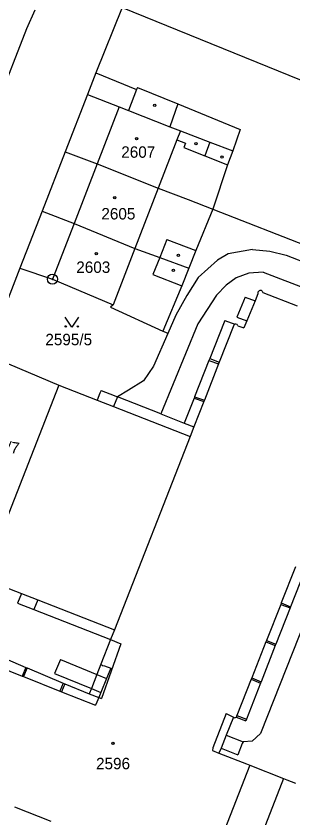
# Model space of a CAD drawing. Extents: x -593183 to -588034, y -1130415 to -1124994.
# Drawn here: x -591062.4 to -591021.2, y -1128322.5 to -1128203.2 of the extents above; entities that cross this region are included whole.
import ezdxf

# ---------------------------------------------------------------- set-up
doc = ezdxf.new("R2010")
doc.units = 0
for name, color, linetype in [('Vrstva 1', 7, 'Continuous'), ('Vrstva 18', 7, 'Continuous'), ('Vrstva 19', 7, 'Continuous'), ('Vrstva 24', 7, 'Continuous'), ('Vrstva 25', 7, 'Continuous'), ('Vrstva 4', 7, 'Continuous')]:
    doc.layers.add(name, color=color, linetype=linetype)

msp = doc.modelspace()

# ---------------------------------------------------------------- linework, layer by layer
at = {"layer": 'Vrstva 1'}
for p, q in [((-591059.62, -1128202.35), (-591060.86, -1128205.13)), ((-591046.64, -1128201.99), (-591050.51, -1128211.71)), ((-591046.64, -1128201.99), (-591001.23, -1128220.37)), ((-591060.86, -1128205.13), (-591068.42, -1128224.6)), ((-591050.51, -1128211.71), (-591051.79, -1128214.93)), ((-591050.51, -1128211.71), (-591044.46, -1128214.19)), ((-591044.35, -1128213.9), (-591044.46, -1128214.19)), ((-591044.35, -1128213.9), (-591038.32, -1128216.3)), ((-591051.79, -1128214.93), (-591055.08, -1128223.45)), ((-591038.32, -1128216.3), (-591029.04, -1128220.13)), ((-591029.04, -1128220.13), (-591030.13, -1128223.32)), ((-591055.08, -1128223.45), (-591058.52, -1128232.28)), ((-591055.08, -1128223.45), (-591050.33, -1128225.21)), ((-591030.13, -1128223.32), (-591030.92, -1128225.37)), ((-591050.33, -1128225.21), (-591041.25, -1128228.86)), ((-591030.92, -1128225.37), (-591033.11, -1128231.99)), ((-591041.25, -1128228.86), (-591036.82, -1128230.56)), ((-591036.82, -1128230.56), (-591033.11, -1128231.99)), ((-591058.52, -1128232.28), (-591061.83, -1128240.74)), ((-591058.52, -1128232.28), (-591053.77, -1128234.12)), ((-591033.11, -1128231.99), (-591035.68, -1128238.15)), ((-591033.11, -1128231.99), (-591008.73, -1128241.51)), ((-591053.77, -1128234.12), (-591044.71, -1128237.81)), ((-591044.71, -1128237.81), (-591041.03, -1128239.17)), ((-591035.68, -1128238.15), (-591036.71, -1128240.77)), ((-591041.03, -1128239.17), (-591036.71, -1128240.77)), ((-591061.83, -1128240.74), (-591064.85, -1128248.47)), ((-591061.83, -1128240.74), (-591056.99, -1128242.39)), ((-591036.71, -1128240.77), (-591037.75, -1128243.39)), ((-591056.99, -1128242.39), (-591047.97, -1128246.22)), ((-591037.75, -1128243.39), (-591040.56, -1128250.13)), ((-591026.42, -1128244.59), (-591026.84, -1128245.6)), ((-591025.77, -1128244.17), (-591025.71, -1128244.37)), ((-591025.71, -1128244.37), (-591020.57, -1128246.37)), ((-591028.33, -1128245.05), (-591029.57, -1128248.05)), ((-591028.33, -1128245.05), (-591026.84, -1128245.6)), ((-591047.97, -1128246.22), (-591048.33, -1128246.57)), ((-591048.33, -1128246.57), (-591040.56, -1128250.13)), ((-591029.57, -1128248.05), (-591028.09, -1128248.6)), ((-591031.46, -1128248.81), (-591033.59, -1128254.19)), ((-591031.35, -1128248.52), (-591031.46, -1128248.81)), ((-591031.35, -1128248.52), (-591029.87, -1128249.1)), ((-591029.42, -1128249.32), (-591028.52, -1128249.63)), ((-591028.09, -1128248.6), (-591028.52, -1128249.63)), ((-591039.83, -1128250.47), (-591041.96, -1128255.31)), ((-591039.83, -1128250.47), (-591040.56, -1128250.13)), ((-591066.82, -1128253.62), (-591056.02, -1128258.16)), ((-591033.59, -1128254.19), (-591033.71, -1128254.5)), ((-591041.96, -1128255.31), (-591043.42, -1128257.5)), ((-591033.71, -1128254.5), (-591035.83, -1128259.88)), ((-591043.42, -1128257.5), (-591045.65, -1128258.9)), ((-591056.02, -1128258.16), (-591067.3, -1128286.92)), ((-591056.02, -1128258.16), (-591050.33, -1128260.39)), ((-591049.76, -1128258.95), (-591049.93, -1128259.37)), ((-591049.76, -1128258.95), (-591048.45, -1128259.46)), ((-591045.65, -1128258.9), (-591047.33, -1128259.9)), ((-591049.93, -1128259.37), (-591050.33, -1128260.39)), ((-591048.45, -1128259.46), (-591047.33, -1128259.9)), ((-591040.84, -1128262.44), (-591047.33, -1128259.9)), ((-591035.91, -1128260.07), (-591037.38, -1128263.8)), ((-591035.83, -1128259.88), (-591035.91, -1128260.07)), ((-591040.84, -1128262.44), (-591037.38, -1128263.8)), ((-591019.44, -1128285.72), (-591021.56, -1128291.12)), ((-591067.3, -1128286.92), (-591061.6, -1128289.15)), ((-591061.6, -1128289.15), (-591062.17, -1128290.6)), ((-591062.17, -1128290.6), (-591059.74, -1128291.55)), ((-591021.56, -1128291.12), (-591021.64, -1128291.31)), ((-591059.74, -1128291.55), (-591048.35, -1128296.02)), ((-591021.64, -1128291.31), (-591023.76, -1128296.7)), ((-591048.35, -1128296.02), (-591049.78, -1128299.66)), ((-591023.83, -1128296.89), (-591025.95, -1128302.28)), ((-591023.76, -1128296.7), (-591023.83, -1128296.89)), ((-591066.67, -1128297.72), (-591060.94, -1128300.14)), ((-591060.94, -1128300.14), (-591060.75, -1128300.22)), ((-591060.75, -1128300.22), (-591055.37, -1128302.48)), ((-591049.78, -1128299.66), (-591050.38, -1128301.19)), ((-591050.38, -1128301.19), (-591051.2, -1128303.29)), ((-591055.37, -1128302.48), (-591055.16, -1128302.57)), ((-591055.16, -1128302.57), (-591051.52, -1128304.1)), ((-591026.04, -1128302.49), (-591028.14, -1128307.84)), ((-591025.95, -1128302.28), (-591026.04, -1128302.49)), ((-591051.2, -1128303.29), (-591051.52, -1128304.1)), ((-591030.05, -1128307.53), (-591031.12, -1128310.21)), ((-591029.64, -1128307.55), (-591028.24, -1128308.09)), ((-591028.14, -1128307.84), (-591028.24, -1128308.09)), ((-591031.12, -1128310.21), (-591028.61, -1128311.21)), ((-591028.75, -1128311.48), (-591029.4, -1128313.15)), ((-591028.61, -1128311.21), (-591028.75, -1128311.48)), ((-591031.88, -1128312.17), (-591032.22, -1128312.9)), ((-591031.88, -1128312.17), (-591029.4, -1128313.15)), ((-591032.22, -1128312.9), (-591028.13, -1128314.51)), ((-591028.13, -1128314.51), (-591027.62, -1128314.71)), ((-591027.62, -1128314.71), (-591022.61, -1128316.67)), ((-591022.61, -1128316.67), (-591022.14, -1128316.85)), ((-591022.14, -1128316.85), (-591020.85, -1128317.36))]:
    msp.add_line(p, q, dxfattribs=at)
for centre, radius, start, end in [((-591026.04, -1128244.46), 0.4, 47.3808, 198.3565), ((-591029.73, -1128249.37), 0.304, 80.5377, 117.4076), ((-591029.72, -1128249.37), 0.3, 9.2217, 83.0249), ((-591029.84, -1128307.35), 0.279, 219.7878, 314.6268)]:
    msp.add_arc(centre, radius, start, end, dxfattribs=at)
at = {"layer": 'Vrstva 24'}
for radius in [0.75, 0.0903]:
    msp.add_circle((-591056.99, -1128242.39), radius, dxfattribs=at)
at = {"layer": 'Vrstva 25'}
msp.add_lwpolyline([(-591053.11, -1128248.02), (-591054.11, -1128249.52), (-591055.11, -1128248.02)], dxfattribs=at)
for centre, radius in [((-591041.78, -1128216.54), 0.175), ((-591044.46, -1128221.5), 0.175), ((-591044.46, -1128221.5), 0.15), ((-591035.64, -1128222.24), 0.175), ((-591031.75, -1128224.22), 0.175), ((-591047.73, -1128230.26), 0.175), ((-591047.73, -1128230.26), 0.15), ((-591050.46, -1128238.6), 0.175), ((-591050.46, -1128238.6), 0.15), ((-591038.24, -1128238.85), 0.175), ((-591039, -1128241.1), 0.175), ((-591055.01, -1128249.42), 0.1), ((-591053.21, -1128249.42), 0.1), ((-591048, -1128311.44), 0.175), ((-591048, -1128311.44), 0.15)]:
    msp.add_circle(centre, radius, dxfattribs=at)
at = {"layer": 'Vrstva 4'}
for p, q in [((-591044.46, -1128214.19), (-591045.67, -1128217.3)), ((-591051.79, -1128214.93), (-591047.06, -1128216.76)), ((-591047.06, -1128216.76), (-591050.33, -1128225.21)), ((-591047.06, -1128216.76), (-591045.67, -1128217.3)), ((-591038.32, -1128216.3), (-591039.54, -1128219.73)), ((-591045.67, -1128217.3), (-591039.54, -1128219.73)), ((-591039.54, -1128219.73), (-591037.94, -1128220.3)), ((-591037.94, -1128220.3), (-591038.47, -1128221.66)), ((-591037.94, -1128220.3), (-591033.55, -1128222)), ((-591038.47, -1128221.66), (-591041.25, -1128228.86)), ((-591038.47, -1128221.66), (-591037.19, -1128222.15)), ((-591033.55, -1128222), (-591034.34, -1128224.05)), ((-591033.55, -1128222), (-591030.13, -1128223.32)), ((-591037.19, -1128222.15), (-591037.44, -1128222.79)), ((-591037.44, -1128222.79), (-591034.34, -1128224.05)), ((-591034.34, -1128224.05), (-591030.92, -1128225.37)), ((-591050.33, -1128225.21), (-591053.77, -1128234.12)), ((-591041.25, -1128228.86), (-591044.71, -1128237.81)), ((-591053.77, -1128234.12), (-591056.99, -1128242.39)), ((-591039.98, -1128236.5), (-591041.03, -1128239.17)), ((-591039.98, -1128236.5), (-591035.68, -1128238.15)), ((-591044.71, -1128237.81), (-591047.97, -1128246.22)), ((-591030.85, -1128238.6), (-591032.45, -1128239.56)), ((-591027.23, -1128237.98), (-591030.85, -1128238.6)), ((-591027.23, -1128237.98), (-591024.65, -1128238.23)), ((-591024.65, -1128238.23), (-591022.23, -1128238.8)), ((-591041.03, -1128239.17), (-591042.03, -1128241.71)), ((-591032.45, -1128239.56), (-591035.3, -1128242.16)), ((-591022.23, -1128238.8), (-590995.61, -1128249.25)), ((-591042.03, -1128241.71), (-591037.75, -1128243.39)), ((-591035.3, -1128242.16), (-591036.98, -1128244.83)), ((-591029.67, -1128242.21), (-591031.12, -1128243.3)), ((-591027.78, -1128241.52), (-591029.67, -1128242.21)), ((-591025.63, -1128241.36), (-591027.78, -1128241.52)), ((-591025.63, -1128241.36), (-591023.7, -1128242.09)), ((-591023.7, -1128242.09), (-591010.09, -1128247.36)), ((-591031.12, -1128243.3), (-591032.56, -1128244.75)), ((-591036.98, -1128244.83), (-591038.63, -1128247.74)), ((-591032.56, -1128244.75), (-591035.35, -1128249.06)), ((-591026.84, -1128245.6), (-591028.09, -1128248.6)), ((-591038.63, -1128247.74), (-591039.83, -1128250.47)), ((-591035.35, -1128249.06), (-591040.84, -1128262.44)), ((-591030.01, -1128249.24), (-591032.16, -1128254.72)), ((-591029.95, -1128249.16), (-591030.01, -1128249.24)), ((-591029.87, -1128249.1), (-591029.95, -1128249.16)), ((-591033.59, -1128254.19), (-591032.16, -1128254.72)), ((-591032.27, -1128255.01), (-591034.39, -1128260.4)), ((-591033.71, -1128254.5), (-591032.27, -1128255.01)), ((-591032.16, -1128254.72), (-591032.27, -1128255.01)), ((-591005.14, -1128257.03), (-591026.03, -1128309.97)), ((-591047.33, -1128259.9), (-591047.9, -1128261.35)), ((-591035.91, -1128260.07), (-591034.47, -1128260.6)), ((-591035.83, -1128259.88), (-591034.39, -1128260.4)), ((-591050.33, -1128260.39), (-591047.9, -1128261.35)), ((-591047.9, -1128261.35), (-591036.51, -1128265.81)), ((-591034.47, -1128260.6), (-591035.94, -1128264.37)), ((-591034.39, -1128260.4), (-591034.47, -1128260.6)), ((-591037.38, -1128263.8), (-591035.94, -1128264.37)), ((-591035.94, -1128264.37), (-591036.51, -1128265.81)), ((-591036.51, -1128265.81), (-591047.78, -1128294.57)), ((-591020.83, -1128285.17), (-591022.95, -1128290.56)), ((-591061.6, -1128289.15), (-591059.18, -1128290.1)), ((-591059.18, -1128290.1), (-591059.74, -1128291.55)), ((-591059.18, -1128290.1), (-591047.78, -1128294.57)), ((-591023.03, -1128290.77), (-591025.15, -1128296.13)), ((-591022.95, -1128290.56), (-591023.03, -1128290.77)), ((-591023.03, -1128290.77), (-591021.64, -1128291.31)), ((-591022.95, -1128290.56), (-591021.56, -1128291.12)), ((-591047.78, -1128294.57), (-591048.35, -1128296.02)), ((-591046.81, -1128296.62), (-591049.69, -1128304.75)), ((-591048.35, -1128296.02), (-591046.81, -1128296.62)), ((-591025.23, -1128296.34), (-591027.34, -1128301.7)), ((-591025.15, -1128296.13), (-591025.23, -1128296.34)), ((-591025.23, -1128296.34), (-591023.83, -1128296.89)), ((-591025.15, -1128296.13), (-591023.76, -1128296.7)), ((-591067.18, -1128299.19), (-591061.49, -1128301.45)), ((-591055.8, -1128298.95), (-591056.67, -1128301.03)), ((-591055.8, -1128298.95), (-591050.38, -1128301.19)), ((-591060.94, -1128300.14), (-591061.49, -1128301.45)), ((-591060.75, -1128300.22), (-591061.29, -1128301.52)), ((-591049.78, -1128299.66), (-591049.52, -1128299.88)), ((-591049.52, -1128299.88), (-591049.22, -1128299.89)), ((-591049.22, -1128299.89), (-591048.31, -1128300.27)), ((-591048.31, -1128300.27), (-591048.56, -1128300.87)), ((-591061.49, -1128301.45), (-591061.29, -1128301.52)), ((-591061.29, -1128301.52), (-591055.87, -1128303.67)), ((-591056.67, -1128301.03), (-591051.2, -1128303.29)), ((-591050.38, -1128301.19), (-591048.94, -1128301.79)), ((-591048.94, -1128301.79), (-591049.81, -1128303.87)), ((-591048.56, -1128300.87), (-591048.94, -1128301.79)), ((-591027.42, -1128301.91), (-591029.55, -1128307.31)), ((-591027.34, -1128301.7), (-591027.42, -1128301.91)), ((-591027.42, -1128301.91), (-591026.04, -1128302.49)), ((-591027.34, -1128301.7), (-591025.95, -1128302.28)), ((-591055.37, -1128302.48), (-591055.87, -1128303.67)), ((-591055.16, -1128302.57), (-591055.66, -1128303.76)), ((-591055.87, -1128303.67), (-591055.66, -1128303.76)), ((-591055.66, -1128303.76), (-591050.57, -1128305.77)), ((-591051.52, -1128304.1), (-591050.11, -1128304.6)), ((-591051.2, -1128303.29), (-591049.81, -1128303.87)), ((-591049.81, -1128303.87), (-591050.11, -1128304.6)), ((-591050.4, -1128305.31), (-591050.57, -1128305.77)), ((-591050.11, -1128304.6), (-591050.4, -1128305.31)), ((-591050.11, -1128304.6), (-591049.69, -1128304.75)), ((-591031.13, -1128307), (-591033.14, -1128312.11)), ((-591031.13, -1128307), (-591030.05, -1128307.53)), ((-591029.64, -1128307.55), (-591029.57, -1128307.44)), ((-591029.57, -1128307.44), (-591029.55, -1128307.31)), ((-591029.55, -1128307.31), (-591028.14, -1128307.84)), ((-591031.12, -1128310.21), (-591031.88, -1128312.17)), ((-591026.03, -1128309.97), (-591027.29, -1128311.13)), ((-591027.29, -1128311.13), (-591028.61, -1128311.21)), ((-591033.14, -1128312.11), (-591033.2, -1128312.52)), ((-591033.2, -1128312.52), (-591032.22, -1128312.9)), ((-591027.62, -1128314.71), (-591034.42, -1128332.04)), ((-591022.61, -1128316.67), (-591029.35, -1128333.94)), ((-591062.64, -1128320.88), (-591057.25, -1128323.01))]:
    msp.add_line(p, q, dxfattribs=at)

# ---------------------------------------------------------------- texts
at = {"layer": 'Vrstva 18'}
msp.add_text('2595/5', height=1.7, dxfattribs=at).set_placement((-591058.04, -1128252.22))
msp.add_text('2595/7', height=1.7, rotation=351.6009, dxfattribs=at).set_placement((-591068.92, -1128267.41))
at = {"layer": 'Vrstva 19'}
for s, p in [('2607', (-591046.75, -1128224.33)), ('2605', (-591049.71, -1128233.51)), ('2603', (-591053.44, -1128241.46)), ('2596', (-591050.5, -1128315.3))]:
    msp.add_text(s, height=1.7, dxfattribs=at).set_placement(p)

doc.saveas('drawing.dxf')
